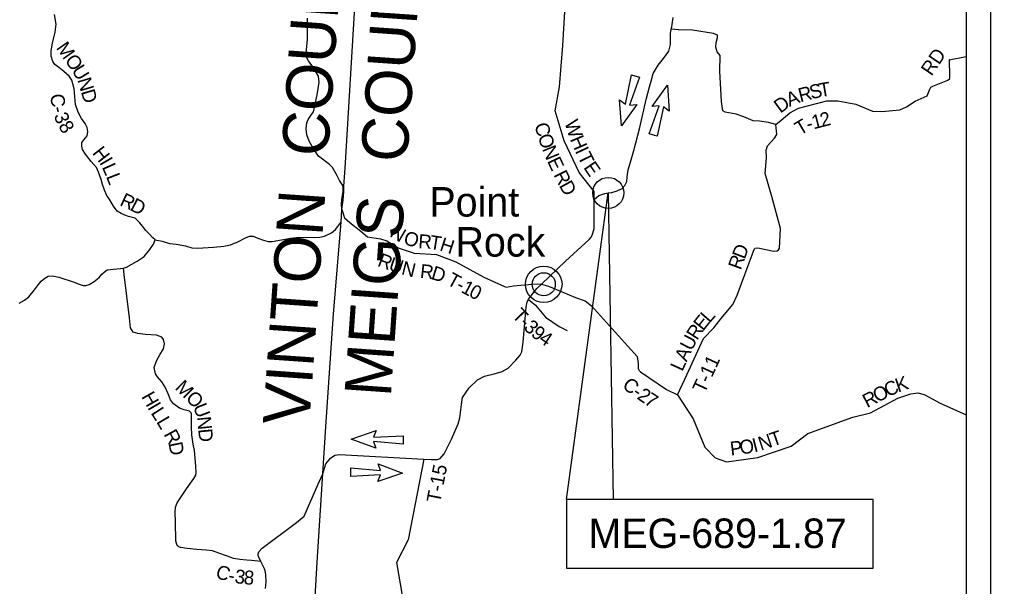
# Model space of a CAD drawing. Extents: x -15 to 405, y -40 to 87.
# Drawn here: x 26.107 to 30.065, y -31.075 to -28.766 of the extents above; entities that cross this region are included whole.
import ezdxf

# ---------------------------------------------------------------- set-up
doc = ezdxf.new("R2010")
doc.units = 0
for name, color, linetype in [('GM_P_State_Alignment', 7, 'Continuous'), ('GM_P_State_Location', 7, 'Continuous'), ('GM_X_Adjacent_County', 7, 'Continuous'), ('GM_X_Minor_Lake', 7, 'Continuous'), ('GM_X_Minor_River', 7, 'Continuous'), ('GM_X_Rail_Line', 7, 'Continuous'), ('GM_X_State_Location', 7, 'Continuous'), ('GM_X_Township', 7, 'Continuous'), ('GM_X_Township_ROW', 7, 'Continuous'), ('GM_X_Township_Subdivision_Text', 7, 'Continuous'), ('GM_X_Township_Text', 7, 'Continuous')]:
    doc.layers.add(name, color=color, linetype=linetype)

msp = doc.modelspace()

# ---------------------------------------------------------------- linework, layer by layer
at = {"layer": 'GM_P_State_Location'}
for points in [[(28.449, -29.4983), (28.4495, -29.4668), (28.3883, -29.3894), (28.3267, -29.2595), (28.2906, -29.1376), (28.3088, -29.0396), (28.3219, -28.8724), (28.3302, -28.7349)], [(27.4211, -29.5392), (27.4205, -29.5179), (27.4215, -29.5006), (27.4272, -29.467), (27.4267, -29.449), (27.4249, -29.4418), (27.4113, -29.421), (27.3995, -29.3976), (27.383, -29.369), (27.3714, -29.3569), (27.3255, -29.3226), (27.3038, -29.2905), (27.2885, -29.2613), (27.279, -29.2359), (27.2762, -29.2109), (27.278, -29.1874), (27.2833, -29.1726), (27.2954, -29.1563), (27.3056, -29.1414), (27.3201, -29.0735), (27.3287, -29.0216), (27.3267, -28.9962), (27.3061, -28.9629), (27.2848, -28.9349), (27.2749, -28.9148), (27.2818, -28.8484), (27.2809, -28.7893), (27.2815, -28.7612)], [(28.7893, -30.2946), (28.8192, -30.2308), (28.895, -30.0652), (28.9375, -30.0215), (28.9652, -29.9846), (29.0149, -29.9265), (29.0328, -29.8889), (29.0987, -29.7095), (29.1033, -29.7), (29.1063, -29.6966), (29.1166, -29.6955), (29.1819, -29.7095), (29.1956, -29.7076), (29.2012, -29.7038), (29.2043, -29.6969), (29.2084, -29.6164), (29.1734, -29.4873), (29.1471, -29.3935), (29.152, -29.3289), (29.1501, -29.2981), (29.1554, -29.2799), (29.1842, -29.2495), (29.1945, -29.2347), (29.1903, -29.1937), (29.1603, -29.1849), (29.1238, -29.1796), (29.098, -29.1781), (29.0592, -29.1626), (29.0288, -29.1512), (28.9981, -29.1455), (28.9833, -29.1429), (28.9734, -29.1376), (28.9681, -29.1003), (28.9623, -28.9761), (28.9626, -28.9127), (28.9506, -28.8978), (28.9459, -28.8782), (28.947, -28.8603), (28.9516, -28.8394), (28.9527, -28.8299), (28.936, -28.8238), (28.8509, -28.8102), (28.7932, -28.8076), (28.7639, -28.8057)], [(29.1903, -29.1937), (29.2123, -29.1762), (29.2476, -29.1458), (29.2829, -29.1275), (29.3976, -29.0978), (29.4424, -29.0967), (29.5161, -29.1114), (29.5841, -29.1395), (29.622, -29.141), (29.6949, -29.1337), (29.723, -29.1223), (29.7583, -29.0991), (29.8066, -29.0767), (29.8176, -29.0493), (29.8221, -29.0413), (29.8301, -29.0372), (29.8916, -29.0132), (29.8989, -29.0061), (29.8988, -28.9969), (29.898, -28.9304), (29.8967, -28.9304), (29.9652, -28.9172)], [(27.4211, -29.5392), (27.432, -29.5731), (27.4537, -29.5921), (27.4984, -29.628), (27.5261, -29.6512), (27.5793, -29.6584), (27.6051, -29.6675), (27.6503, -29.6963), (27.7164, -29.7179), (27.8064, -29.7228), (27.8854, -29.7528), (27.9994, -29.815), (28.084, -29.8534), (28.0843, -29.8535)], [(28.0843, -29.8535), (28.0905, -29.8564), (28.1202, -29.8499), (28.1965, -29.8434), (28.22, -29.8418), (28.2344, -29.8437)], [(28.1816, -29.9066), (28.2106, -29.9296), (28.2516, -29.9778), (28.3075, -30.0165), (28.3394, -30.0317)], [(27.7555, -30.5561), (27.6916, -30.8844), (27.6441, -30.9766), (27.6664, -31.1108), (27.7083, -31.1835), (27.6916, -31.2897), (27.7698, -31.3791), (27.8928, -31.4266), (27.9039, -31.4658), (27.9012, -31.5161), (27.9207, -31.5524), (27.9279, -31.5925), (27.927, -31.6023)]]:
    msp.add_lwpolyline(points, dxfattribs=at)
at = {"layer": 'GM_X_Adjacent_County'}
for points in [[(28.3362, -30.72), (28.5072, -29.4724), (28.5275, -30.72)], [(28.3362, -31), (29.5862, -31), (29.5862, -30.72), (28.3362, -30.72)]]:
    msp.add_lwpolyline(points, close=True, dxfattribs=at)
at = {"layer": 'GM_X_Rail_Line'}
for p, q in [((27.4349, -29.3708), (27.4737, -28.7166)), ((27.4296, -29.4447), (27.4349, -29.3708)), ((27.4293, -29.4661), (27.4296, -29.4447)), ((27.4262, -29.5016), (27.4293, -29.4661)), ((27.4211, -29.5392), (27.4262, -29.5016)), ((27.418, -29.591), (27.4211, -29.5392)), ((27.3866, -29.9647), (27.418, -29.591)), ((27.3559, -30.4241), (27.3866, -29.9647)), ((27.3203, -30.9756), (27.3559, -30.4241)), ((27.2876, -31.5517), (27.3203, -30.9756))]:
    msp.add_line(p, q, dxfattribs=at)
at = {"layer": 'GM_X_State_Location'}
for p, q in [((28.5768, -29.1104), (28.6016, -28.9918)), ((28.6348, -29.0012), (28.5936, -29.1152)), ((28.6016, -28.9918), (28.6348, -29.0012)), ((28.6857, -29.1201), (28.7479, -29.0332)), ((28.7479, -29.0332), (28.7553, -29.1399)), ((28.5606, -29.1995), (28.5534, -29.0928)), ((28.5534, -29.0928), (28.5768, -29.1104)), ((28.6228, -29.1126), (28.5606, -29.1995)), ((28.5936, -29.1152), (28.6228, -29.1126)), ((28.6738, -29.2316), (28.7151, -29.1176)), ((28.7151, -29.1176), (28.6857, -29.1201)), ((28.7318, -29.1223), (28.707, -29.2409)), ((28.7553, -29.1399), (28.7318, -29.1223)), ((28.707, -29.2409), (28.6738, -29.2316)), ((27.4599, -30.4741), (27.5612, -30.4398)), ((27.5599, -30.5119), (27.4599, -30.4741)), ((27.5612, -30.4398), (27.5502, -30.4669)), ((27.5502, -30.4669), (27.6711, -30.4604)), ((27.6711, -30.4604), (27.6706, -30.4948)), ((27.6706, -30.4948), (27.5498, -30.4843)), ((27.5498, -30.4843), (27.5599, -30.5119)), ((27.4574, -30.6262), (27.458, -30.5918)), ((27.458, -30.5918), (27.5787, -30.6024)), ((27.5787, -30.6024), (27.5687, -30.5746)), ((27.5687, -30.5746), (27.6688, -30.6124)), ((27.5784, -30.6197), (27.4574, -30.6262)), ((27.6688, -30.6124), (27.5675, -30.6469)), ((27.5675, -30.6469), (27.5784, -30.6197))]:
    msp.add_line(p, q, dxfattribs=at)
for points in [[(28.7639, -28.8057), (28.7658, -28.7962), (28.7722, -28.7582)], [(28.5072, -29.4724), (28.5216, -29.4707), (28.5436, -29.464), (28.5632, -29.4535), (28.5752, -29.4424), (28.5834, -29.4256), (28.5839, -29.4066), (28.5878, -29.3777), (28.598, -29.3464), (28.6115, -29.2999), (28.6359, -29.2059), (28.6618, -29.0921), (28.6753, -29.0403), (28.6819, -29.0174), (28.6902, -28.9854), (28.7103, -28.9521), (28.7328, -28.9249), (28.7537, -28.8955), (28.7606, -28.8677), (28.7611, -28.8434), (28.7605, -28.8226), (28.7639, -28.8057)], [(28.449, -29.4983), (28.4686, -29.4831), (28.4928, -29.4741), (28.5072, -29.4724)], [(28.2344, -29.8437), (28.3328, -29.7497), (28.4286, -29.6622), (28.4385, -29.6505), (28.4445, -29.6356), (28.4494, -29.617), (28.449, -29.4983)], [(27.3435, -30.6163), (27.3557, -30.5751), (27.3754, -30.552), (27.3928, -30.5394), (27.4118, -30.5367), (27.7555, -30.5561), (27.7862, -30.5578), (27.8112, -30.5578), (27.8222, -30.5532), (27.8381, -30.5346), (27.8676, -30.4741), (27.8956, -30.4122), (27.9024, -30.3875), (27.9084, -30.334), (27.9133, -30.3055), (27.9398, -30.2656), (27.9739, -30.2332), (28.0027, -30.2188), (28.0425, -30.2088), (28.0751, -30.1985), (28.0986, -30.1856), (28.13, -30.1533), (28.1482, -30.1327), (28.1554, -30.1191), (28.1599, -30.0796), (28.1718, -29.9368), (28.1771, -29.9155), (28.1816, -29.9066), (28.1854, -29.8988), (28.2153, -29.8619), (28.2344, -29.8437)], [(27.1095, -31.0821), (27.113, -31.0559), (27.1118, -31.0289), (27.1098, -31.0156), (27.1058, -31.0026), (27.091, -30.9724), (27.0823, -30.9553), (27.0808, -30.9484), (27.0804, -30.942), (27.0831, -30.9329), (27.0963, -30.918), (27.2369, -30.8134), (27.26, -30.7955), (27.2672, -30.7887), (27.2816, -30.7564), (27.3232, -30.6599), (27.3435, -30.6163)]]:
    msp.add_lwpolyline(points, dxfattribs=at)
at = {"layer": 'GM_X_Township'}
for p, q in [((30.0652, -27.0955), (30.0652, -34.0955)), ((29.9652, -27.1955), (29.9652, -33.9955))]:
    msp.add_line(p, q, dxfattribs=at)
at = {"layer": 'GM_X_Township_ROW'}
msp.add_circle((28.5072, -29.4724), 0.0633, dxfattribs=at)
at = {"layer": 'GM_X_Township_Subdivision_Text'}
for radius in [0.0744, 0.0472]:
    msp.add_circle((28.2441, -29.8441), radius, dxfattribs=at)
at = {"layer": 'GM_X_Township_Text'}
msp.add_line((27.418, -29.591), (27.4211, -29.5392), dxfattribs=at)
for points in [[(26.66, -29.6632), (26.6508, -29.6553), (26.6375, -29.6394), (26.6223, -29.6247), (26.609, -29.6076), (26.596, -29.5921), (26.585, -29.5804), (26.5785, -29.5751), (26.5683, -29.5717), (26.5516, -29.5676), (26.5364, -29.5623), (26.5213, -29.5563), (26.5061, -29.5465), (26.4912, -29.5257), (26.4752, -29.5003), (26.4641, -29.4825), (26.4535, -29.4609), (26.4462, -29.4378), (26.4404, -29.4181), (26.4297, -29.3878), (26.4217, -29.3689), (26.4, -29.3439), (26.3764, -29.3147), (26.3646, -29.2951), (26.3611, -29.2818), (26.3615, -29.2674), (26.3701, -29.2556), (26.383, -29.24), (26.3856, -29.2218), (26.3836, -29.2059), (26.3745, -29.1896), (26.3604, -29.1688), (26.3463, -29.1434), (26.3363, -29.1128), (26.3324, -29.079), (26.3304, -29.0487), (26.3254, -29.0282), (26.3201, -29.0127), (26.3094, -28.9968), (26.2881, -28.9775), (26.2672, -28.962), (26.252, -28.9488), (26.2436, -28.9374), (26.236, -28.9158), (26.2366, -28.8935), (26.2426, -28.8628), (26.2523, -28.8176), (26.2564, -28.7846), (26.2498, -28.7463)], [(26.1056, -29.9206), (26.1275, -29.9087), (26.146, -29.8954), (26.1683, -29.8673), (26.1849, -29.8449), (26.1962, -29.8312), (26.2113, -29.8191), (26.2242, -29.8114), (26.242, -29.8095), (26.2678, -29.8147), (26.3266, -29.8347), (26.3501, -29.8434), (26.3668, -29.8486), (26.3775, -29.8494), (26.3918, -29.8455), (26.4123, -29.8326), (26.4323, -29.8159), (26.4429, -29.8029), (26.4523, -29.7942), (26.4652, -29.7858), (26.4898, -29.7823), (26.5194, -29.7792), (26.5311, -29.7785), (26.5432, -29.7743), (26.5655, -29.7628), (26.5875, -29.7506), (26.6151, -29.7305), (26.6389, -29.702), (26.6536, -29.6811), (26.66, -29.6632), (26.6892, -29.6689), (26.7188, -29.6775), (26.7464, -29.6809), (26.784, -29.688), (26.8102, -29.6951), (26.8329, -29.6966), (26.8981, -29.693), (26.9405, -29.6887), (26.9674, -29.6833), (26.9973, -29.6708), (27.0287, -29.6544), (27.045, -29.6486), (27.0598, -29.6478), (27.0795, -29.6558), (27.1023, -29.6648), (27.1205, -29.6701), (27.1379, -29.6696), (27.1747, -29.6635), (27.2129, -29.6562), (27.247, -29.6527), (27.3107, -29.6533), (27.3315, -29.6525), (27.3501, -29.6486), (27.3788, -29.6342), (27.3947, -29.6212), (27.418, -29.591)], [(27.091, -30.9724), (27.0536, -30.9689), (27.0335, -30.967), (27.0051, -30.964), (26.98, -30.9599), (26.9512, -30.9494), (26.9201, -30.9381), (26.8935, -30.9294), (26.8677, -30.9265), (26.8306, -30.9232), (26.7912, -30.9195), (26.7642, -30.9161), (26.7566, -30.9127), (26.7498, -30.9074), (26.7441, -30.8904), (26.7434, -30.8096), (26.7425, -30.7732), (26.7432, -30.7512), (26.7507, -30.7334), (26.7885, -30.6772), (26.8186, -30.6343), (26.8258, -30.6214), (26.8276, -30.6119), (26.8257, -30.5846), (26.8209, -30.5205), (26.8155, -30.4947), (26.8093, -30.4568), (26.8088, -30.4261), (26.8087, -30.3882), (26.8083, -30.3768), (26.8079, -30.3719), (26.8067, -30.3677), (26.8003, -30.3606), (26.779, -30.3549), (26.7597, -30.3481), (26.735, -30.3304), (26.7228, -30.3141), (26.7136, -30.2906), (26.701, -30.263), (26.6873, -30.2418), (26.6694, -30.2206), (26.6618, -30.2081), (26.656, -30.1827), (26.6658, -30.1561), (26.6797, -30.1318), (26.6944, -30.1075), (26.6981, -30.0867), (26.6943, -30.0689), (26.6871, -30.059), (26.6662, -30.0507), (26.6215, -30.0489), (26.5896, -30.0449), (26.5714, -30.0388), (26.5603, -30.021), (26.5564, -29.9809), (26.5346, -29.8038), (26.5311, -29.7785)], [(28.2344, -29.8437), (28.2632, -29.8524), (28.3224, -29.8768), (28.374, -29.8978), (28.4131, -29.9112), (28.4389, -29.9313), (28.5849, -30.0949), (28.6247, -30.1387), (28.6289, -30.1664), (28.6294, -30.1863), (28.6328, -30.1946), (28.6391, -30.201), (28.7442, -30.2718), (28.7893, -30.2946)], [(28.7893, -30.2946), (28.8534, -30.3924), (28.9007, -30.5068), (28.943, -30.5504), (28.9887, -30.5666), (29.0183, -30.5627)], [(29.0183, -30.5627), (29.0187, -30.5626), (29.1172, -30.5494), (29.2525, -30.5033), (29.3209, -30.451), (29.5042, -30.3857), (29.5752, -30.3672), (29.6874, -30.3082), (29.7398, -30.2896), (29.7688, -30.2855), (29.7949, -30.2932), (29.8598, -30.3275), (29.9652, -30.3762)]]:
    msp.add_lwpolyline(points, dxfattribs=at)

# ---------------------------------------------------------------- texts
at = {"layer": 'GM_P_State_Alignment'}
for s, p in [('VINTON  COUNTY', (27.2881, -30.4223)), ('MEIGS  COUNTY', (27.6206, -30.3058))]:
    msp.add_text(s, height=0.189394, rotation=86.0177, dxfattribs=at).set_placement(p)
at = {"layer": 'GM_X_Minor_Lake'}
for s, rotation, p in [('M', 305.1287, (26.2546, -28.882)), ('O', 305.0905, (26.2901, -28.9324)), ('U', 301.3374, (26.3183, -28.9725)), ('N', 286.739, (26.3427, -29.0117)), ('D', 286.3057, (26.3571, -29.0595)), ('C', 274.8453, (26.2334, -29.0707)), ('-', 283.1188, (26.2388, -29.126)), ('3', 290.86, (26.2465, -29.1568)), ('8', 301.5722, (26.2641, -29.1999)), ('H', 307.8986, (26.4016, -29.3103)), ('I', 300.289, (26.4312, -29.3481)), ('L', 294.0574, (26.4423, -29.3668)), ('L', 291.343, (26.4593, -29.405)), ('R', 335.4914, (26.5126, -29.5215)), ('D', 332.7768, (26.5544, -29.5405)), ('M', 315.3133, (26.738, -30.2683)), ('C', 320.021, (28.5604, -30.2611)), ('C', 25.3187, (29.6474, -30.3043)), ('K', 18.7126, (29.688, -30.285)), ('H', 299.3861, (26.6026, -30.3012)), ('-', 326.1692, (28.6015, -30.2951)), ('2', 325.9982, (28.6208, -30.3081)), ('O', 27.4774, (29.6035, -30.3271)), ('O', 315, (26.7818, -30.3116)), ('7', 326.3742, (28.6502, -30.3279)), ('R', 27.5513, (29.5622, -30.3487)), ('I', 300.2356, (26.6276, -30.3455)), ('L', 302.9032, (26.6409, -30.3681)), ('U', 291.1777, (26.8138, -30.3418)), ('L', 300.4221, (26.6636, -30.4033)), ('N', 275.5091, (26.8309, -30.3844)), ('R', 298.1345, (26.6937, -30.4545)), ('D', 275.326, (26.8357, -30.4341)), ('O', 8.2383, (29.0462, -30.5372)), ('I', 14.0819, (29.1019, -30.5288)), ('N', 18.3342, (29.129, -30.5219)), ('T', 19.102, (29.1772, -30.5059)), ('D', 281.3221, (26.7142, -30.4915)), ('P', 6.9685, (29.0068, -30.542)), ('C', 340.2023, (26.9025, -31.0364)), ('-', 348.6688, (26.9552, -31.0546)), ('3', 352.5968, (26.9823, -31.0599)), ('8', 355.0635, (27.0196, -31.0647))]:
    msp.add_text(s, height=0.0568, rotation=rotation, dxfattribs=at).set_placement(p)
at = {"layer": 'GM_X_Minor_River'}
for s, height, rotation, p in [('RD', 0.05682, 55.8969, (29.8243, -28.999)), ('R', 0.0568, 14.7036, (29.2897, -29.1034)), ('S', 0.0568, 13.8864, (29.3346, -29.0916)), ('T', 0.0568, 9.406, (29.3707, -29.0826)), ('D', 0.0568, 36.4109, (29.2085, -29.1501)), ('A', 0.0568, 22.9102, (29.2456, -29.1222)), ('W', 0.0568, 287.4611, (28.3281, -29.1847)), ('T', 0.0568, 30.647, (29.2886, -29.2398)), ('1', 0.0568, 14.6207, (29.3438, -29.2135)), ('2', 0.0568, 14.3568, (29.3776, -29.2047)), ('C', 0.0568, 286.663, (28.2051, -29.1952)), ('-', 0.0568, 15.5529, (29.3215, -29.2197)), ('O', 0.0568, 288.5918, (28.2191, -29.2419)), ('H', 0.0568, 293.1972, (28.35, -29.2532)), ('N', 0.0568, 292.5151, (28.2365, -29.2932)), ('I', 0.0568, 295.1151, (28.3705, -29.301)), ('E', 0.0568, 295.0778, (28.2568, -29.342)), ('T', 0.0568, 296.0744, (28.3808, -29.3231)), ('E', 0.0568, 304.4273, (28.404, -29.3689)), ('R', 0.0568, 296.5174, (28.2829, -29.3977)), ('D', 0.0568, 299.1537, (28.3051, -29.442)), ('N', 0.0568, 329.3261, (27.6132, -29.6472)), ('O', 0.0568, 342.0592, (27.6687, -29.6784)), ('R', 0.0568, 356.3874, (27.7315, -29.6967)), ('T', 0.0568, 351.1711, (27.7767, -29.6995)), ('H', 0.0568, 341.921, (27.8164, -29.7054)), ('D', 0.0568, 69.2086, (29.0628, -29.7451)), ('R', 0.0568, 339.346, (27.563, -29.7684)), ('U', 0.0568, 341.0357, (27.6084, -29.7854)), ('N', 0.0568, 345.9273, (27.6607, -29.8032)), ('R', 0.0568, 354.1156, (27.7382, -29.8178)), ('R', 0.0568, 69.9227, (29.0469, -29.7888)), ('D', 0.0568, 342.9988, (27.7818, -29.822)), ('T', 0.0568, 331.5113, (27.8452, -29.8429)), ('-', 0.0568, 331.5767, (27.8826, -29.8632)), ('1', 0.0568, 331.7793, (27.9033, -29.8744)), ('0', 0.0568, 332.8943, (27.9352, -29.8915)), ('T', 0.0568, 313.6968, (28.1117, -29.9742)), ('L', 0.0568, 48.8144, (28.9194, -30.0043)), ('-', 0.0568, 314.2524, (28.1414, -30.0054)), ('3', 0.0568, 316.2178, (28.1592, -30.0236)), ('E', 0.0568, 51.589, (28.8934, -30.037)), ('9', 0.0568, 321.6631, (28.1889, -30.0517)), ('R', 0.0568, 57.1383, (28.869, -30.075)), ('4', 0.0568, 326.0153, (28.2202, -30.0762)), ('U', 0.0568, 62.6875, (28.8468, -30.1182)), ('A', 0.0568, 65.4621, (28.8263, -30.163)), ('T-11', 0.05682, 65.3234, (28.8993, -30.2914)), ('L', 0.0568, 65.4621, (28.8087, -30.2017)), ('T-15', 0.05682, 78.9675, (27.8215, -30.7367))]:
    msp.add_text(s, height=height, rotation=rotation, dxfattribs=at).set_placement(p)
at = {"layer": 'GM_X_Township'}
msp.add_text('MEG-689-1.87', height=0.12, dxfattribs=at).set_placement((28.4265, -30.9177))
at = {"layer": 'GM_X_Township_ROW'}
for s, p in [('Point', (27.7781, -29.5685)), ('Rock', (27.8845, -29.7314))]:
    msp.add_text(s, height=0.12, rotation=0, dxfattribs=at).set_placement(p)

doc.saveas('drawing.dxf')
